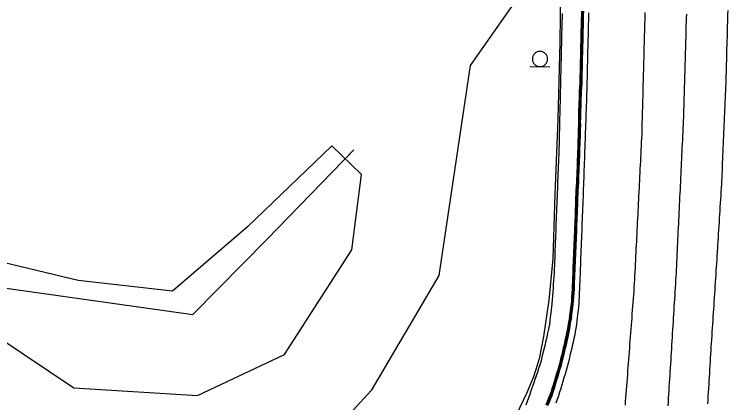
# Model space of a CAD drawing. Extents: x 1901471 to 1963503, y 756461 to 799997.
# Drawn here: x 1929691.4 to 1929878.6, y 773818 to 773919.8 of the extents above; entities that cross this region are included whole.
import ezdxf

# ---------------------------------------------------------------- set-up
doc = ezdxf.new("R2010")
doc.units = 0
for name, color, linetype in [('Default', 7, 'Continuous'), ('RD_EX_Bldg', 7, 'Continuous'), ('RD_EX_Conc', 7, 'Continuous'), ('RD_EX_Fence_Other', 7, 'Continuous'), ('RD_EX_GuardRail', 7, 'Continuous'), ('RD_EX_Road', 7, 'Continuous'), ('RD_EX_VEG', 7, 'Continuous')]:
    doc.layers.add(name, color=color, linetype=linetype)

# ---------------------------------------------------------------- blocks, each defined once
blk = doc.blocks.new('SIGN2')
at = {"layer": 'Default'}
blk.add_lwpolyline([(-0.127, 0.169), (-0.127, -0.169)], dxfattribs=at)
for start, end in [(0, 180), (180, 0)]:
    blk.add_arc((0, 0), 0.127, start, end, dxfattribs=at)

msp = doc.modelspace()

# ---------------------------------------------------------------- linework, layer by layer
at = {"layer": 'RD_EX_Conc'}
for points in [[(1929840.24, 773920.6), (1929840.22, 773919.6), (1929840.19, 773918.6), (1929840.17, 773917.6), (1929840.15, 773916.6), (1929840.13, 773915.6), (1929840.11, 773914.6), (1929840.08, 773913.6), (1929840.06, 773912.6), (1929840.04, 773911.6), (1929840.02, 773910.61), (1929839.99, 773909.61), (1929839.97, 773908.61), (1929839.95, 773907.61), (1929839.93, 773906.61), (1929839.91, 773905.61), (1929839.88, 773904.61), (1929839.86, 773903.61), (1929839.84, 773902.61), (1929839.82, 773901.61), (1929839.78, 773900.64), (1929839.69, 773899.64), (1929839.65, 773898.64), (1929839.62, 773897.65), (1929839.58, 773896.65), (1929839.55, 773895.65), (1929839.51, 773894.65), (1929839.48, 773893.65), (1929839.46, 773892.65), (1929839.44, 773891.65), (1929839.45, 773890.65), (1929839.43, 773889.65), (1929839.4, 773888.65), (1929839.36, 773887.65), (1929839.33, 773886.66), (1929839.29, 773885.66), (1929839.26, 773884.66), (1929839.22, 773883.66), (1929839.19, 773882.66), (1929839.15, 773881.66), (1929839.12, 773880.66), (1929839.09, 773879.66), (1929839.05, 773878.67), (1929839, 773877.67), (1929838.96, 773876.67), (1929838.93, 773875.67), (1929838.87, 773874.68), (1929838.81, 773873.68), (1929838.77, 773872.68), (1929838.73, 773871.68), (1929838.71, 773870.69), (1929838.67, 773869.69), (1929838.64, 773868.69), (1929838.6, 773867.69), (1929838.56, 773866.69), (1929838.52, 773865.69), (1929838.48, 773864.69), (1929838.44, 773863.69), (1929838.4, 773862.7), (1929838.36, 773861.7), (1929838.32, 773860.7), (1929838.28, 773859.7), (1929838.24, 773858.7), (1929838.2, 773857.7), (1929838.17, 773856.7), (1929838.11, 773855.71), (1929838.07, 773854.71), (1929838.03, 773853.71), (1929837.99, 773852.71), (1929837.95, 773851.71), (1929837.91, 773850.71), (1929837.87, 773849.71), (1929837.83, 773848.71), (1929837.79, 773847.71), (1929837.75, 773846.71), (1929837.64, 773845.72), (1929837.6, 773844.72), (1929837.52, 773843.87), (1929837.41, 773842.87), (1929837.25, 773841.88), (1929837.14, 773840.89), (1929837.03, 773839.9), (1929836.83, 773838.99), (1929836.66, 773838), (1929836.51, 773837.02), (1929836.37, 773836.19), (1929836.14, 773835.22), (1929835.92, 773834.24), (1929835.7, 773833.26), (1929835.48, 773832.33), (1929835.25, 773831.36), (1929835.01, 773830.39), (1929834.77, 773829.42), (1929834.54, 773828.45), (1929834.31, 773827.59), (1929834.02, 773826.63), (1929833.74, 773825.67), (1929833.45, 773824.71), (1929833.16, 773823.76), (1929832.88, 773822.83), (1929832.58, 773821.88), (1929832.27, 773820.93), (1929831.97, 773819.97), (1929831.64, 773819.2), (1929831.27, 773818.27), (1929830.89, 773817.34)], [(1929840.54, 773920.59), (1929840.52, 773919.59), (1929840.49, 773918.59), (1929840.47, 773917.59), (1929840.45, 773916.59), (1929840.43, 773915.59), (1929840.41, 773914.59), (1929840.38, 773913.6), (1929840.36, 773912.6), (1929840.34, 773911.6), (1929840.32, 773910.6), (1929840.29, 773909.6), (1929840.27, 773908.6), (1929840.25, 773907.6), (1929840.23, 773906.6), (1929840.21, 773905.6), (1929840.18, 773904.6), (1929840.16, 773903.6), (1929840.14, 773902.61), (1929840.12, 773901.61), (1929840.08, 773900.63), (1929839.99, 773899.63), (1929839.95, 773898.63), (1929839.92, 773897.63), (1929839.88, 773896.64), (1929839.85, 773895.64), (1929839.81, 773894.64), (1929839.78, 773893.64), (1929839.75, 773892.64), (1929839.74, 773891.64), (1929839.75, 773890.64), (1929839.73, 773889.64), (1929839.7, 773888.64), (1929839.66, 773887.64), (1929839.63, 773886.65), (1929839.59, 773885.65), (1929839.56, 773884.65), (1929839.52, 773883.65), (1929839.49, 773882.65), (1929839.45, 773881.65), (1929839.42, 773880.65), (1929839.39, 773879.65), (1929839.35, 773878.65), (1929839.3, 773877.66), (1929839.26, 773876.66), (1929839.23, 773875.66), (1929839.17, 773874.67), (1929839.11, 773873.67), (1929839.07, 773872.67), (1929839.03, 773871.67), (1929839.01, 773870.67), (1929838.97, 773869.67), (1929838.94, 773868.68), (1929838.9, 773867.68), (1929838.86, 773866.68), (1929838.82, 773865.68), (1929838.78, 773864.68), (1929838.74, 773863.68), (1929838.7, 773862.68), (1929838.66, 773861.69), (1929838.62, 773860.69), (1929838.58, 773859.69), (1929838.54, 773858.69), (1929838.5, 773857.69), (1929838.47, 773856.69), (1929838.41, 773855.69), (1929838.37, 773854.69), (1929838.33, 773853.7), (1929838.29, 773852.7), (1929838.25, 773851.7), (1929838.21, 773850.7), (1929838.17, 773849.7), (1929838.13, 773848.7), (1929838.09, 773847.7), (1929838.05, 773846.7), (1929837.94, 773845.71), (1929837.9, 773844.71), (1929837.82, 773843.83), (1929837.71, 773842.84), (1929837.55, 773841.85), (1929837.44, 773840.86), (1929837.33, 773839.86), (1929837.13, 773838.95), (1929836.96, 773837.96), (1929836.81, 773836.97), (1929836.66, 773836.12), (1929836.43, 773835.15), (1929836.21, 773834.17), (1929835.99, 773833.2), (1929835.78, 773832.26), (1929835.54, 773831.29), (1929835.3, 773830.32), (1929835.06, 773829.35), (1929834.83, 773828.37), (1929834.6, 773827.5), (1929834.31, 773826.54), (1929834.02, 773825.59), (1929833.74, 773824.63), (1929833.45, 773823.67), (1929833.16, 773822.74), (1929832.86, 773821.79), (1929832.56, 773820.84), (1929832.26, 773819.88), (1929831.92, 773819.09), (1929831.55, 773818.16), (1929831.17, 773817.23)], [(1929840.75, 773920.59), (1929840.73, 773919.59), (1929840.7, 773918.59), (1929840.68, 773917.59), (1929840.66, 773916.59), (1929840.64, 773915.59), (1929840.62, 773914.59), (1929840.59, 773913.59), (1929840.57, 773912.59), (1929840.55, 773911.59), (1929840.53, 773910.59), (1929840.5, 773909.6), (1929840.48, 773908.6), (1929840.46, 773907.6), (1929840.44, 773906.6), (1929840.42, 773905.6), (1929840.39, 773904.6), (1929840.37, 773903.6), (1929840.35, 773902.6), (1929840.33, 773901.6), (1929840.29, 773900.62), (1929840.2, 773899.62), (1929840.16, 773898.63), (1929840.13, 773897.63), (1929840.09, 773896.63), (1929840.06, 773895.63), (1929840.02, 773894.63), (1929839.99, 773893.63), (1929839.96, 773892.63), (1929839.95, 773891.63), (1929839.96, 773890.63), (1929839.94, 773889.63), (1929839.91, 773888.63), (1929839.87, 773887.64), (1929839.84, 773886.64), (1929839.8, 773885.64), (1929839.77, 773884.64), (1929839.73, 773883.64), (1929839.7, 773882.64), (1929839.66, 773881.64), (1929839.63, 773880.64), (1929839.6, 773879.65), (1929839.56, 773878.65), (1929839.51, 773877.65), (1929839.47, 773876.65), (1929839.44, 773875.65), (1929839.38, 773874.66), (1929839.32, 773873.66), (1929839.28, 773872.66), (1929839.24, 773871.66), (1929839.22, 773870.67), (1929839.18, 773869.67), (1929839.15, 773868.67), (1929839.11, 773867.67), (1929839.07, 773866.67), (1929839.03, 773865.67), (1929838.99, 773864.67), (1929838.95, 773863.67), (1929838.91, 773862.68), (1929838.87, 773861.68), (1929838.83, 773860.68), (1929838.79, 773859.68), (1929838.75, 773858.68), (1929838.71, 773857.68), (1929838.68, 773856.68), (1929838.62, 773855.69), (1929838.58, 773854.69), (1929838.54, 773853.69), (1929838.5, 773852.69), (1929838.46, 773851.69), (1929838.42, 773850.69), (1929838.38, 773849.69), (1929838.34, 773848.69), (1929838.3, 773847.69), (1929838.26, 773846.69), (1929838.15, 773845.7), (1929838.11, 773844.7), (1929838.03, 773843.81), (1929837.92, 773842.82), (1929837.76, 773841.83), (1929837.65, 773840.83), (1929837.54, 773839.84), (1929837.33, 773838.92), (1929837.17, 773837.93), (1929837.01, 773836.94), (1929836.87, 773836.08), (1929836.64, 773835.1), (1929836.42, 773834.13), (1929836.2, 773833.15), (1929835.98, 773832.21), (1929835.74, 773831.24), (1929835.51, 773830.27), (1929835.27, 773829.3), (1929835.03, 773828.32), (1929834.8, 773827.44), (1929834.51, 773826.48), (1929834.22, 773825.53), (1929833.94, 773824.57), (1929833.65, 773823.61), (1929833.36, 773822.68), (1929833.06, 773821.73), (1929832.76, 773820.77), (1929832.46, 773819.82), (1929832.12, 773819.01), (1929831.75, 773818.08), (1929831.37, 773817.16)], [(1929825.77, 773817.41), (1929826.1, 773818.36), (1929826.43, 773819.3), (1929826.77, 773820.24), (1929827.1, 773821.19), (1929827.43, 773822.13), (1929827.49, 773822.28), (1929827.81, 773823.23), (1929828.13, 773824.18), (1929828.45, 773825.12), (1929828.77, 773826.07), (1929829.09, 773827.02), (1929829.41, 773827.96), (1929829.58, 773828.46), (1929829.82, 773829.43), (1929830.06, 773830.4), (1929830.3, 773831.37), (1929830.54, 773832.34), (1929830.78, 773833.31), (1929831.02, 773834.28), (1929831.23, 773835.25), (1929831.45, 773836.23), (1929831.66, 773837.21), (1929831.88, 773838.18), (1929831.94, 773838.47), (1929832.06, 773839.46), (1929832.17, 773840.45), (1929832.29, 773841.44), (1929832.4, 773842.43), (1929832.47, 773842.99), (1929832.55, 773843.98), (1929832.63, 773844.98), (1929832.71, 773845.98), (1929832.8, 773846.97), (1929832.88, 773847.97), (1929832.96, 773848.97), (1929833.04, 773849.96), (1929833.13, 773851.02), (1929833.17, 773852.02), (1929833.2, 773853.02), (1929833.24, 773854.01), (1929833.28, 773855.01), (1929833.32, 773856.01), (1929833.35, 773857.01), (1929833.39, 773858.01), (1929833.43, 773859.01), (1929833.47, 773860.01), (1929833.5, 773861.01), (1929833.54, 773862), (1929833.58, 773863.03), (1929833.62, 773864.03), (1929833.66, 773865.03), (1929833.7, 773866.03), (1929833.74, 773867.02), (1929833.78, 773868.02), (1929833.82, 773869.02), (1929833.86, 773870.02), (1929833.9, 773871.02), (1929833.93, 773872.02), (1929833.97, 773873.02), (1929834.01, 773874.02), (1929834.05, 773875.01), (1929834.09, 773876.01), (1929834.13, 773877.01), (1929834.17, 773878.01), (1929834.21, 773879.01), (1929834.25, 773880.01), (1929834.29, 773881.01), (1929834.33, 773882.01), (1929834.37, 773883), (1929834.4, 773883.68), (1929834.42, 773884.68), (1929834.45, 773885.68), (1929834.47, 773886.68), (1929834.49, 773887.68), (1929834.52, 773888.68), (1929834.54, 773889.67), (1929834.57, 773890.67), (1929834.59, 773891.67), (1929834.61, 773892.67), (1929834.64, 773893.67), (1929834.66, 773894.67), (1929834.69, 773895.67), (1929834.71, 773896.67), (1929834.73, 773897.67), (1929834.76, 773898.67), (1929834.78, 773899.67), (1929834.81, 773900.67), (1929834.83, 773901.67), (1929834.85, 773902.66), (1929834.88, 773903.66), (1929834.9, 773904.66), (1929834.91, 773904.97), (1929834.93, 773905.97), (1929834.96, 773906.97), (1929834.98, 773907.97), (1929835, 773908.96), (1929835.03, 773909.96), (1929835.05, 773910.96), (1929835.07, 773911.96), (1929835.1, 773912.96), (1929835.12, 773913.96), (1929835.14, 773914.96), (1929835.17, 773915.96), (1929835.19, 773916.96), (1929835.21, 773917.96), (1929835.24, 773918.96), (1929835.26, 773919.95)]]:
    msp.add_lwpolyline(points, dxfattribs=at)
at = {"layer": 'RD_EX_Fence_Other'}
for points in [[(1929406.53, 773863.76), (1929465.96, 773870.48), (1929521.82, 773870.16), (1929628.91, 773860.86), (1929676.22, 773849.85), (1929738.3, 773841.12), (1929757.83, 773860.82), (1929780.49, 773884.22)], [(1929778.58, 773882.25), (1929780.49, 773884.22)], [(1929778.58, 773882.25), (1929780.49, 773884.22)]]:
    msp.add_lwpolyline(points, dxfattribs=at)
at = {"layer": 'RD_EX_GuardRail'}
msp.add_lwpolyline([(1929834.87, 773933.21), (1929834.55, 773912.39), (1929834.08, 773892.27), (1929833.29, 773872.55), (1929832.73, 773855.77), (1929831.67, 773844.85), (1929830.28, 773835.36), (1929829.13, 773829.5), (1929827.67, 773824.74), (1929825.8, 773820.43), (1929822.36, 773813.07)], dxfattribs=at)
at = {"layer": 'RD_EX_Road'}
for points in [[(1929856.89, 773920.23), (1929856.86, 773919.23), (1929856.84, 773918.23), (1929856.81, 773917.23), (1929856.78, 773916.24), (1929856.76, 773915.24), (1929856.73, 773914.24), (1929856.71, 773913.24), (1929856.68, 773912.24), (1929856.65, 773911.24), (1929856.63, 773910.24), (1929856.6, 773909.24), (1929856.58, 773908.24), (1929856.55, 773907.24), (1929856.52, 773906.24), (1929856.5, 773905.24), (1929856.47, 773904.25), (1929856.45, 773903.25), (1929856.42, 773902.25), (1929856.39, 773901.25), (1929856.37, 773900.25), (1929856.34, 773899.25), (1929856.32, 773898.25), (1929856.29, 773897.25), (1929856.29, 773897.25), (1929856.26, 773896.25), (1929856.24, 773895.25), (1929856.21, 773894.25), (1929856.19, 773893.26), (1929856.16, 773892.26), (1929856.13, 773891.26), (1929856.11, 773890.26), (1929856.08, 773889.26), (1929856.06, 773888.23), (1929856.01, 773887.23), (1929855.96, 773886.23), (1929855.91, 773885.24), (1929855.86, 773884.24), (1929855.81, 773883.24), (1929855.76, 773882.24), (1929855.71, 773881.24), (1929855.66, 773880.24), (1929855.61, 773879.25), (1929855.56, 773878.25), (1929855.51, 773877.25), (1929855.46, 773876.25), (1929855.41, 773875.25), (1929855.36, 773874.25), (1929855.31, 773873.25), (1929855.26, 773872.26), (1929855.21, 773871.26), (1929855.16, 773870.26), (1929855.11, 773869.26), (1929855.06, 773868.26), (1929855.01, 773867.26), (1929854.96, 773866.27), (1929854.91, 773865.27), (1929854.86, 773864.27), (1929854.81, 773863.27), (1929854.76, 773862.27), (1929854.71, 773861.27), (1929854.66, 773860.27), (1929854.61, 773859.28), (1929854.56, 773858.28), (1929854.51, 773857.28), (1929854.46, 773856.28), (1929854.41, 773855.28), (1929854.36, 773854.28), (1929854.31, 773853.29), (1929854.26, 773852.29), (1929854.21, 773851.29), (1929854.16, 773850.29), (1929854.11, 773849.22), (1929854.03, 773848.23), (1929853.96, 773847.23), (1929853.88, 773846.23), (1929853.81, 773845.24), (1929853.73, 773844.24), (1929853.65, 773843.24), (1929853.58, 773842.25), (1929853.5, 773841.25), (1929853.43, 773840.25), (1929853.35, 773839.26), (1929853.27, 773838.26), (1929853.2, 773837.26), (1929853.12, 773836.27), (1929853.05, 773835.27), (1929852.97, 773834.27), (1929852.89, 773833.28), (1929852.89, 773833.28), (1929852.82, 773832.28), (1929852.74, 773831.28), (1929852.67, 773830.29), (1929852.59, 773829.29), (1929852.51, 773828.29), (1929852.44, 773827.3), (1929852.36, 773826.3), (1929852.29, 773825.3), (1929852.21, 773824.31), (1929852.13, 773823.31), (1929852.06, 773822.31), (1929851.98, 773821.32), (1929851.91, 773820.32), (1929851.83, 773819.32), (1929851.75, 773818.33), (1929851.68, 773817.33)], [(1929878.63, 773920.75), (1929878.6, 773919.75), (1929878.57, 773918.75), (1929878.55, 773917.75), (1929878.52, 773916.75), (1929878.49, 773915.75), (1929878.46, 773914.75), (1929878.44, 773913.75), (1929878.41, 773912.75), (1929878.38, 773911.76), (1929878.35, 773910.76), (1929878.32, 773909.76), (1929878.3, 773908.76), (1929878.27, 773907.76), (1929878.24, 773906.76), (1929878.21, 773905.76), (1929878.18, 773904.76), (1929878.16, 773903.76), (1929878.13, 773902.76), (1929878.1, 773901.78), (1929878.06, 773900.78), (1929878.02, 773899.78), (1929877.98, 773898.78), (1929877.93, 773897.78), (1929877.89, 773896.78), (1929877.85, 773895.78), (1929877.81, 773894.78), (1929877.76, 773893.79), (1929877.72, 773892.79), (1929877.68, 773891.79), (1929877.64, 773890.79), (1929877.6, 773889.79), (1929877.55, 773888.79), (1929877.51, 773887.79), (1929877.47, 773886.79), (1929877.43, 773885.79), (1929877.38, 773884.8), (1929877.34, 773883.8), (1929877.3, 773882.8), (1929877.26, 773881.8), (1929877.21, 773880.8), (1929877.17, 773879.8), (1929877.13, 773878.8), (1929877.09, 773877.8), (1929877.05, 773876.8), (1929877.02, 773876.26), (1929876.96, 773875.26), (1929876.9, 773874.26), (1929876.84, 773873.26), (1929876.78, 773872.27), (1929876.71, 773871.27), (1929876.65, 773870.27), (1929876.59, 773869.27), (1929876.53, 773868.28), (1929876.47, 773867.28), (1929876.4, 773866.28), (1929876.34, 773865.28), (1929876.28, 773864.28), (1929876.22, 773863.29), (1929876.16, 773862.29), (1929876.09, 773861.29), (1929876.03, 773860.29), (1929875.97, 773859.29), (1929875.92, 773858.48), (1929875.86, 773857.49), (1929875.79, 773856.49), (1929875.73, 773855.49), (1929875.66, 773854.49), (1929875.6, 773853.49), (1929875.53, 773852.5), (1929875.47, 773851.5), (1929875.4, 773850.5), (1929875.34, 773849.5), (1929875.27, 773848.51), (1929875.21, 773847.51), (1929875.14, 773846.51), (1929875.08, 773845.51), (1929875.02, 773844.52), (1929874.95, 773843.52), (1929874.89, 773842.52), (1929874.82, 773841.52), (1929874.76, 773840.52), (1929874.69, 773839.53), (1929874.63, 773838.53), (1929874.56, 773837.53), (1929874.5, 773836.53), (1929874.43, 773835.54), (1929874.37, 773834.54), (1929874.3, 773833.54), (1929874.24, 773832.54), (1929874.18, 773831.69), (1929874.12, 773830.69), (1929874.06, 773829.7), (1929874, 773828.7), (1929873.94, 773827.7), (1929873.88, 773826.7), (1929873.82, 773825.7), (1929873.76, 773824.71), (1929873.69, 773823.71), (1929873.63, 773822.71), (1929873.57, 773821.71), (1929873.51, 773820.72), (1929873.45, 773819.72), (1929873.39, 773818.72), (1929873.33, 773817.72)], [(1929842.1, 773920.15), (1929842.08, 773919.15), (1929842.06, 773918.15), (1929842.04, 773917.15), (1929842.02, 773916.15), (1929841.99, 773915.15), (1929841.97, 773914.15), (1929841.95, 773913.15), (1929841.93, 773912.15), (1929841.9, 773911.16), (1929841.88, 773910.16), (1929841.86, 773909.16), (1929841.84, 773908.16), (1929841.82, 773907.16), (1929841.79, 773906.16), (1929841.77, 773905.16), (1929841.75, 773904.16), (1929841.73, 773903.16), (1929841.7, 773902.16), (1929841.68, 773901.16), (1929841.68, 773900.86), (1929841.64, 773899.86), (1929841.61, 773898.86), (1929841.57, 773897.86), (1929841.54, 773896.87), (1929841.5, 773895.87), (1929841.47, 773894.87), (1929841.43, 773893.87), (1929841.4, 773892.87), (1929841.36, 773891.87), (1929841.33, 773890.87), (1929841.3, 773889.87), (1929841.26, 773888.87), (1929841.23, 773887.88), (1929841.19, 773886.88), (1929841.16, 773885.88), (1929841.12, 773884.88), (1929841.09, 773883.88), (1929841.05, 773882.88), (1929841.02, 773881.88), (1929840.98, 773880.88), (1929840.95, 773879.88), (1929840.91, 773878.89), (1929840.88, 773877.89), (1929840.85, 773876.89), (1929840.81, 773875.89), (1929840.78, 773875), (1929840.74, 773874), (1929840.7, 773873), (1929840.66, 773872), (1929840.62, 773871), (1929840.58, 773870), (1929840.54, 773869), (1929840.51, 773868.01), (1929840.47, 773867.01), (1929840.43, 773866.01), (1929840.39, 773865.01), (1929840.35, 773864.01), (1929840.31, 773863.01), (1929840.27, 773862.01), (1929840.23, 773861.01), (1929840.19, 773860.01), (1929840.15, 773859.02), (1929840.11, 773858.02), (1929840.07, 773857.02), (1929840.04, 773856.02), (1929840, 773855.02), (1929839.96, 773854.02), (1929839.92, 773853.02), (1929839.88, 773852.02), (1929839.87, 773851.74), (1929839.83, 773850.74), (1929839.79, 773849.74), (1929839.75, 773848.74), (1929839.71, 773847.74), (1929839.67, 773846.74), (1929839.63, 773845.74), (1929839.59, 773844.74), (1929839.57, 773844.12), (1929839.46, 773843.13), (1929839.35, 773842.14), (1929839.24, 773841.14), (1929839.13, 773840.15), (1929839.05, 773839.49), (1929838.91, 773838.51), (1929838.76, 773837.52), (1929838.61, 773836.53), (1929838.5, 773835.77), (1929838.28, 773834.8), (1929838.07, 773833.82), (1929837.85, 773832.84), (1929837.71, 773832.25), (1929837.48, 773831.28), (1929837.24, 773830.31), (1929837, 773829.34), (1929836.77, 773828.37), (1929836.51, 773827.34), (1929836.23, 773826.38), (1929835.94, 773825.42), (1929835.65, 773824.46), (1929835.37, 773823.51), (1929835.11, 773822.64), (1929834.81, 773821.69), (1929834.5, 773820.73), (1929834.2, 773819.78), (1929833.9, 773818.83), (1929833.53, 773817.9)], [(1929867.77, 773919.79), (1929867.74, 773918.79), (1929867.71, 773917.79), (1929867.68, 773916.79), (1929867.65, 773915.79), (1929867.62, 773914.79), (1929867.6, 773913.79), (1929867.57, 773912.79), (1929867.54, 773911.8), (1929867.51, 773910.8), (1929867.48, 773909.8), (1929867.45, 773908.8), (1929867.42, 773907.8), (1929867.4, 773906.8), (1929867.37, 773905.8), (1929867.34, 773904.8), (1929867.31, 773903.8), (1929867.28, 773902.8), (1929867.25, 773901.8), (1929867.23, 773900.81), (1929867.2, 773899.81), (1929867.17, 773898.81), (1929867.14, 773897.81), (1929867.11, 773896.81), (1929867.08, 773895.81), (1929867.05, 773894.81), (1929867.03, 773893.81), (1929867, 773892.81), (1929866.97, 773891.83), (1929866.92, 773890.83), (1929866.87, 773889.83), (1929866.83, 773888.83), (1929866.78, 773887.83), (1929866.73, 773886.83), (1929866.68, 773885.84), (1929866.63, 773884.84), (1929866.59, 773883.84), (1929866.54, 773882.84), (1929866.49, 773881.84), (1929866.44, 773880.84), (1929866.4, 773879.84), (1929866.35, 773878.85), (1929866.3, 773877.85), (1929866.25, 773876.85), (1929866.2, 773875.85), (1929866.16, 773874.85), (1929866.11, 773873.85), (1929866.06, 773872.86), (1929866.01, 773871.86), (1929865.97, 773870.86), (1929865.92, 773869.86), (1929865.87, 773868.86), (1929865.82, 773867.86), (1929865.77, 773866.86), (1929865.73, 773865.87), (1929865.68, 773864.87), (1929865.63, 773863.87), (1929865.58, 773862.87), (1929865.54, 773861.87), (1929865.49, 773860.87), (1929865.44, 773859.87), (1929865.39, 773858.88), (1929865.34, 773857.88), (1929865.3, 773856.88), (1929865.25, 773855.88), (1929865.2, 773854.88), (1929865.15, 773853.88), (1929865.11, 773852.88), (1929865.06, 773851.89), (1929865.02, 773851.09), (1929864.96, 773850.09), (1929864.9, 773849.09), (1929864.83, 773848.1), (1929864.77, 773847.1), (1929864.71, 773846.1), (1929864.65, 773845.1), (1929864.59, 773844.1), (1929864.52, 773843.11), (1929864.46, 773842.11), (1929864.4, 773841.11), (1929864.34, 773840.11), (1929864.28, 773839.11), (1929864.22, 773838.12), (1929864.15, 773837.12), (1929864.09, 773836.12), (1929864.03, 773835.12), (1929863.97, 773834.13), (1929863.91, 773833.13), (1929863.84, 773832.13), (1929863.78, 773831.13), (1929863.72, 773830.13), (1929863.66, 773829.14), (1929863.6, 773828.14), (1929863.53, 773827.14), (1929863.47, 773826.14), (1929863.41, 773825.15), (1929863.35, 773824.15), (1929863.29, 773823.15), (1929863.22, 773822.15), (1929863.16, 773821.15), (1929863.1, 773820.16), (1929863.04, 773819.16), (1929862.98, 773818.16), (1929862.92, 773817.16)]]:
    msp.add_lwpolyline(points, dxfattribs=at)
at = {"layer": 'RD_EX_VEG'}
for points in [[(1929823.63, 774107.13), (1929825.57, 774063.53), (1929827.83, 773965.9), (1929825.07, 773926.36), (1929811.05, 773906.35), (1929802.82, 773851.31), (1929785.07, 773821.14), (1929769.06, 773803.67), (1929771.93, 773789.52), (1929750.87, 773778.23), (1929726.13, 773776.45), (1929669.22, 773779.6), (1929640.21, 773778.49), (1929617.13, 773784.14), (1929528.61, 773793.2), (1929455.19, 773799.46), (1929416.33, 773800.46)], [(1929687.02, 773835.28), (1929707.07, 773821.89), (1929739.55, 773819.85), (1929762.35, 773830.65), (1929780.04, 773858.03), (1929782.5, 773877.79), (1929774.74, 773885.29), (1929752.64, 773864.04), (1929732.99, 773847.2), (1929708.17, 773849.99), (1929649.46, 773864.05)]]:
    msp.add_lwpolyline(points, dxfattribs=at)

# ---------------------------------------------------------------- block references
at = {"layer": 'RD_EX_Bldg', "xscale": 15.74803149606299, "yscale": 15.748031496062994, "rotation": 88.738606}
msp.add_blockref('SIGN2', (1929829.37, 773908.05), dxfattribs=at)

doc.saveas('drawing.dxf')
